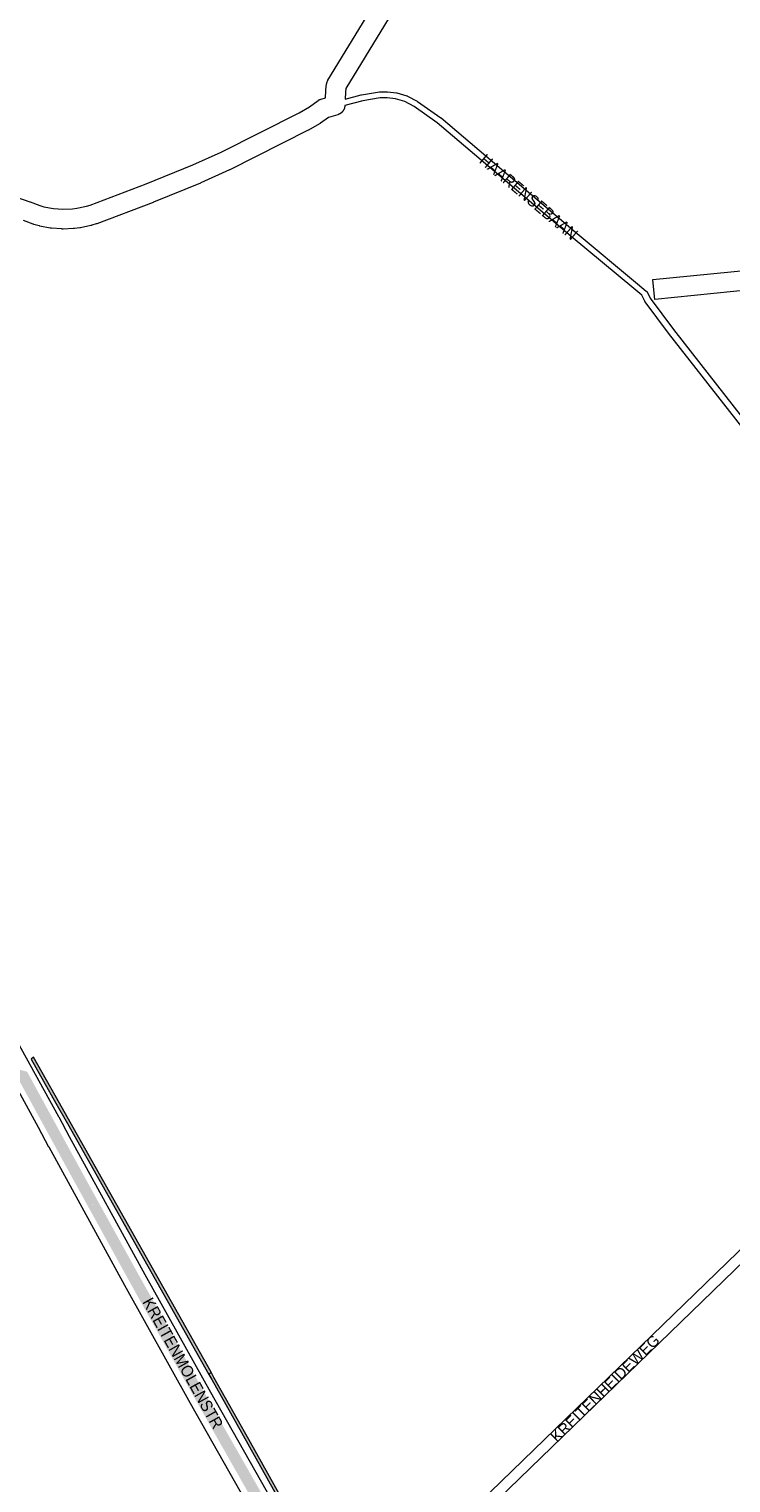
# Paper-space layout 'Layout1' of a CAD drawing. Header units: metres. Extents: x 123097 to 144122, y 392739 to 407589.
# Tile 492 of 510: x 139726 to 140188, y 400750 to 401707. Entities that reach past the tile are written whole.
import ezdxf
from ezdxf.enums import TextEntityAlignment as Align

# ---------------------------------------------------------------- set-up
doc = ezdxf.new("R2010")
doc.units = ezdxf.units.M
doc.header["$MEASUREMENT"] = 0
for name, color, linetype, lineweight in [('gs-anno-wegen algemeen tekst', 7, 'Continuous', 0), ('gs-knt-aanvullende hoofdweg', 7, 'Continuous', 0), ('gs-knt-fietspaden', 7, 'Continuous', 0), ('gs-knt-paden', 7, 'Continuous', 0), ('gs-knt-wegen algemeen', 7, 'Continuous', 0), ('ir-ARC-asfalt-hoofdwegen-te inspecteren', 5, 'Continuous', 0), ('ir-ARC-beton-hoofdwegen-te inspecteren', 253, 'Continuous', 0)]:
    doc.layers.add(name, color=color, linetype=linetype, lineweight=lineweight)
doc.styles.add('Style-Arial', font='arial.ttf')

psp = doc.layouts.get("Layout1")

# ---------------------------------------------------------------- hatches: boundary and pattern name
at = {"layer": 'ir-ARC-asfalt-hoofdwegen-te inspecteren', "linetype": 'Continuous', "lineweight": 13}
h = psp.add_hatch(color=5, dxfattribs=at)
h.paths.add_polyline_path([(139829.214, 400816.104), (139815.89, 400839.83), (139805.849, 400857.802), (139805.62, 400858.212), (139805.634, 400858.226), (139805.617, 400858.216), (139799.479, 400869.202), (139794.942, 400877.323), (139793.188, 400880.474), (139754.28, 400951), (139727.508, 401000), (139719.89, 401013.948), (139714.869, 401023.22), (139724.639, 401020.583), (139735.895, 401000), (139764.96, 400946.85), (139800.26, 400883.08), (139835.76, 400819.47)])
h.paths.add_polyline_path([(139768.285, 400932.696), (139767.819, 400933.004), (139767.785, 400933.562), (139768.252, 400933.254)], flags=17)
h = psp.add_hatch(color=5, dxfattribs=at)
h.paths.add_polyline_path([(140028.116, 400493.553), (140027.875, 400494.104), (140025.109, 400497.557), (140020.727, 400502.699), (140014.631, 400509.934), (139993.288, 400535.149), (139988.212, 400541.146), (139986.555, 400543.041), (139985.302, 400543.921), (139984.733, 400543.771), (139977.452, 400554.761), (139976.79, 400555.814), (139969.468, 400566.814), (139965.651, 400572.97), (139962.477, 400578.323), (139960.136, 400582.737), (139955.074, 400593.893), (139949.026, 400606.739), (139947.14, 400610.302), (139941.834, 400619.339), (139941.409, 400620.182), (139930.36, 400639.291), (139924.195, 400649.874), (139917.19, 400661.9), (139867.35, 400748.76), (139838.574, 400799.438), (139833.105, 400809.176), (139829.214, 400816.104), (139835.76, 400819.47), (139841.32, 400809.63), (139842.19, 400808.078), (139852.93, 400788.92), (139896.33, 400712.85), (139923.204, 400666.241), (139926.78, 400660.04), (139935.461, 400645.263), (139937.96, 400641), (139939.28, 400638.54), (139947.621, 400624.14), (139948.421, 400622.954), (139951.649, 400617.619), (139952.805, 400615.764), (139955.772, 400611.095), (139958.947, 400606.566), (139965.09, 400598.381), (139971.742, 400590.605), (139980.106, 400581.683), (139980.571, 400581.245), (139992.264, 400570.234), (140000.636, 400562.419), (140007.246, 400555.903), (140007.85, 400555.286), (140013.691, 400549.313), (140021.187, 400540.947), (140028.349, 400532.808), (140034.699, 400525.593), (140040.759, 400518.616), (140043.808, 400515.843), (140047.18, 400513.472), (140048.357, 400512.962), (140048.31, 400512.892), (140048.282, 400512.771), (140047.883, 400511.987), (140042.416, 400506.813), (140041.555, 400506.354), (140041.537, 400506.345), (140013.648, 400538.223), (140010.488, 400541.438), (140007.081, 400544.39), (140004.194, 400546.694), (140003.825, 400546.802), (140003.483, 400546.626), (140003.356, 400546.263), (140003.515, 400545.912), (140010.686, 400538.945), (140017.501, 400531.629), (140040.072, 400504.952), (140039.601, 400504.24), (140029.029, 400494.261)])
h.paths.add_polyline_path([(139985.032, 400565.02), (139984.356, 400565.351), (139978.875, 400572.153), (139973.599, 400579.115), (139966.308, 400585.115), (139960.301, 400595.163), (139960.254, 400595.54), (139960.485, 400595.841), (139961.409, 400596.441), (139961.791, 400596.522), (139962.13, 400596.33), (139966.497, 400590.854), (139972.428, 400584.111), (139976.374, 400580.195), (139979.455, 400576.955), (139987.102, 400567.729), (139987.366, 400567.028), (139987.047, 400566.35), (139985.751, 400565.241)], flags=16)
at = {"layer": 'ir-ARC-beton-hoofdwegen-te inspecteren', "linetype": 'Continuous', "lineweight": 13}
for points in [[(139845.816, 400822.762), (139753.06, 400987.44), (139745.933, 401000), (139728.873, 401030.066), (139727.24, 401028.86), (139743.599, 401000), (139751.28, 400986.45), (139844.36, 400821.25)], [(139845.816, 400822.762), (139844.36, 400821.25), (139846.22, 400817.96), (139861.7, 400790.53), (139917.02, 400691.76), (139934.217, 400660.659), (139936.185, 400661.188), (139918.85, 400692.65), (139870.79, 400778.5), (139847.71, 400819.405)]]:
    psp.add_hatch(color=252, dxfattribs=at).paths.add_polyline_path(points, flags=0)

# ---------------------------------------------------------------- linework, layer by layer
at = {"layer": 'gs-knt-aanvullende hoofdweg', "color": 7, "linetype": 'Continuous', "flags": 128}
for points in [[(139879.97, 400718.218), (139832.303, 400802.307), (139832.279, 400802.349), (139788.958, 400879.916), (139788.931, 400879.966), (139739.077, 400970.851), (139739.012, 400970.972), (139732.22, 400983.908), (139701.48, 401039.708), (139701.387, 401039.883), (139670.761, 401099.123), (139654.174, 401129.232), (139627.233, 401176.629)], [(139714.684, 401046.869), (139745.412, 400991.09), (139745.483, 400990.957), (139752.278, 400978.015), (139802.086, 400887.215), (139845.381, 400809.694), (139893.015, 400725.664)]]:
    psp.add_lwpolyline(points, dxfattribs=at)
at = {"layer": 'gs-knt-fietspaden', "color": 7, "linetype": 'Continuous', "flags": 128}
for points in [[(139931.431, 400659.712), (139957.94, 400675.08), (139961.209, 400677.398), (140037.007, 400751.109), (140037.012, 400751.114), (140270.66, 400977.393), (140448.899, 401151.246)], [(140453.785, 401146.205), (140275.557, 400972.363), (140275.548, 400972.355), (140041.898, 400746.074), (139965.908, 400672.176), (139965.809, 400672.083), (139965.706, 400671.994), (139965.6, 400671.909), (139965.491, 400671.829), (139961.869, 400669.261), (139961.736, 400669.171), (139961.6, 400669.087), (139934.984, 400653.658)]]:
    psp.add_lwpolyline(points, dxfattribs=at)
at = {"layer": 'gs-knt-paden', "color": 7, "linetype": 'Continuous', "flags": 128}
for points in [[(139934.1, 401660.571), (139944.742, 401663.498), (139944.814, 401663.516), (139944.887, 401663.532), (139944.96, 401663.545), (139956.714, 401665.409), (139956.792, 401665.42), (139956.871, 401665.428), (139956.95, 401665.432), (139957.029, 401665.434), (139961.902, 401665.434), (139961.968, 401665.433), (139962.034, 401665.43), (139962.1, 401665.424), (139967.882, 401664.851), (139967.978, 401664.839), (139968.073, 401664.823), (139968.167, 401664.802), (139968.26, 401664.777), (139974.807, 401662.817), (139974.885, 401662.791), (139974.963, 401662.763), (139975.039, 401662.731), (139975.114, 401662.696), (139975.183, 401662.66), (139975.187, 401662.659), (139975.191, 401662.656)], [(139975.191, 401662.656), (139981.541, 401659.217), (139981.606, 401659.181), (139981.67, 401659.141), (139981.732, 401659.1), (139997.117, 401648.395), (139997.194, 401648.338), (139997.269, 401648.278), (140085.608, 401573.344), (140126.738, 401539.13), (140132.432, 401534.345), (140132.499, 401534.286), (140132.563, 401534.224), (140132.625, 401534.16), (140132.683, 401534.092), (140132.739, 401534.023), (140132.791, 401533.95), (140132.84, 401533.876), (140132.886, 401533.8), (140132.929, 401533.721), (140135.056, 401529.562), (140150.323, 401508.981), (140245.28, 401387.727)], [(140242.112, 401385.253), (140147.141, 401506.523), (140147.11, 401506.564), (140131.728, 401527.301), (140131.68, 401527.368), (140131.634, 401527.438), (140131.592, 401527.51), (140131.552, 401527.583), (140129.535, 401531.529), (140124.164, 401536.043), (140083.03, 401570.26), (140083.015, 401570.272), (139994.742, 401645.15), (139979.528, 401655.736), (139973.455, 401659.025), (139967.293, 401660.87), (139961.803, 401661.414), (139957.187, 401661.414), (139945.7, 401659.592), (139933.922, 401656.353)]]:
    psp.add_lwpolyline(points, dxfattribs=at)
at = {"layer": 'gs-knt-wegen algemeen', "color": 7, "linetype": 'Continuous', "flags": 128}
for points in [[(140318.19, 402289.536), (140285.891, 402237.052), (140209.623, 402112.338), (140209.554, 402112.227), (140199.153, 402095.962), (140096.72, 401930.656), (140061.29, 401872.124), (140061.236, 401872.036), (140046.844, 401849.09), (140037.67, 401833.35), (140037.554, 401833.158), (139972.809, 401730.384), (139934.638, 401667.544), (139934.29, 401665.147), (139934.1, 401660.571)], [(139921.11, 401661.554), (139921.296, 401666.021), (139921.309, 401666.242), (139921.329, 401666.463), (139921.357, 401666.683), (139921.942, 401670.723), (139921.99, 401671.01), (139922.051, 401671.294), (139922.125, 401671.575), (139922.211, 401671.853), (139922.309, 401672.127), (139922.419, 401672.396), (139922.542, 401672.66), (139922.676, 401672.918), (139922.821, 401673.17), (139961.709, 401737.189), (139961.765, 401737.279), (140026.478, 401840.003), (140035.649, 401855.737), (140035.758, 401855.918), (140050.178, 401878.91), (140085.599, 401937.427), (140085.634, 401937.485), (140184.729, 402097.402)], [(139689.191, 401605.953), (139726.531, 401593.066), (139726.706, 401593.002), (139732.965, 401590.64), (139735.782, 401589.846), (139741.988, 401588.66), (139748.195, 401588.199), (139754.506, 401588.455), (139757.409, 401588.825), (139763.688, 401590.18), (139766.098, 401590.912), (139803.033, 401604.841), (139833.727, 401617.445), (139852.405, 401625.852), (139903.779, 401651.703), (139910.559, 401655.534), (139916.359, 401659.749), (139916.617, 401659.927), (139916.884, 401660.092), (139917.158, 401660.245), (139917.439, 401660.384), (139917.727, 401660.51), (139918.02, 401660.621), (139918.318, 401660.718), (139921.11, 401661.554)], [(139933.922, 401656.353), (139933.919, 401656.283), (139933.908, 401656.121), (139933.894, 401655.967), (139933.875, 401655.806), (139933.853, 401655.653), (139933.826, 401655.492), (139933.796, 401655.34), (139933.762, 401655.182), (139933.725, 401655.032), (139933.683, 401654.875), (139933.639, 401654.726), (139933.589, 401654.572), (139933.538, 401654.426), (139933.481, 401654.274), (139933.423, 401654.131), (139933.358, 401653.982), (139933.293, 401653.841), (139933.221, 401653.696), (139933.149, 401653.559), (139933.07, 401653.417), (139932.992, 401653.283), (139932.906, 401653.146), (139932.821, 401653.016), (139932.729, 401652.883), (139932.638, 401652.757), (139932.539, 401652.628), (139932.442, 401652.508), (139932.337, 401652.384), (139932.235, 401652.268), (139932.124, 401652.15), (139932.016, 401652.039), (139931.899, 401651.926), (139931.786, 401651.82), (139931.663, 401651.713), (139931.545, 401651.614), (139931.418, 401651.513), (139931.295, 401651.419), (139931.163, 401651.324), (139931.036, 401651.236), (139930.899, 401651.148), (139930.768, 401651.067), (139930.627, 401650.985), (139930.492, 401650.91), (139930.347, 401650.836), (139930.209, 401650.767), (139930.06, 401650.7), (139929.92, 401650.639), (139929.767, 401650.578), (139929.624, 401650.524), (139929.469, 401650.471), (139929.289, 401650.413), (139923.116, 401648.564), (139917.912, 401644.782), (139917.709, 401644.641), (139917.501, 401644.507), (139917.288, 401644.381), (139910.048, 401640.29), (139909.771, 401640.143), (139858.131, 401614.158), (139857.877, 401614.037), (139838.972, 401605.528), (139838.773, 401605.442), (139807.892, 401592.761), (139807.716, 401592.692), (139770.492, 401578.654), (139770.29, 401578.581), (139770.086, 401578.516), (139767.214, 401577.644), (139766.957, 401577.571), (139766.697, 401577.51), (139759.883, 401576.039), (139759.608, 401575.985), (139759.331, 401575.944), (139755.871, 401575.504), (139755.593, 401575.475), (139755.314, 401575.457), (139748.349, 401575.174), (139748.1, 401575.169), (139747.851, 401575.173), (139747.602, 401575.187), (139740.65, 401575.704), (139740.403, 401575.727), (139740.157, 401575.76), (139739.912, 401575.802), (139733.064, 401577.11), (139732.79, 401577.168), (139732.519, 401577.238), (139729.163, 401578.184), (139728.894, 401578.266), (139728.63, 401578.36), (139722.195, 401580.789)]]:
    psp.add_lwpolyline(points, dxfattribs=at)
psp.add_lwpolyline([(140202.782, 401535.31), (140138.098, 401528.88, -0.3677393), (140138.088, 401528.888), (140136.802, 401541.826, -0.3677402), (140136.81, 401541.836), (140201.46, 401548.263), (140249.608, 401553.559), (140323.934, 401562.27), (140323.949, 401562.271), (140625.42, 401596.909), (140625.452, 401596.913), (140886.741, 401625.614), (140886.812, 401625.621), (140922.328, 401629.128), (140922.395, 401629.135), (140937.003, 401630.424)], format="xyb", dxfattribs=at)
at = {"layer": 'ir-ARC-beton-hoofdwegen-te inspecteren', "color": 252, "linetype": 'Continuous', "lineweight": 13, "flags": 128}
for points in [[(139845.816, 400822.762), (139753.06, 400987.44), (139745.933, 401000), (139728.873, 401030.066), (139727.24, 401028.86), (139743.599, 401000), (139751.28, 400986.45), (139844.36, 400821.25)], [(139845.816, 400822.762), (139844.36, 400821.25), (139846.22, 400817.96), (139861.7, 400790.53), (139917.02, 400691.76), (139934.217, 400660.659), (139936.185, 400661.188), (139918.85, 400692.65), (139870.79, 400778.5), (139847.71, 400819.405)]]:
    psp.add_lwpolyline(points, close=True, dxfattribs=at)

# ---------------------------------------------------------------- texts
at = {"layer": 'gs-anno-wegen algemeen tekst', "color": 7, "style": 'Style-Arial', "width": 0.909091}
for s, rotation, p in [('HAARENSEBAAN', 319.776939, (140055.04, 401596.235)), ('KREITENMOLENSTR', 299.183263, (139827.282, 400828.749))]:
    psp.add_text(s, height=7.7, rotation=rotation, dxfattribs=at).set_placement(p, align=Align.MIDDLE_CENTER)
at = {"layer": 'gs-anno-wegen algemeen tekst', "color": 7, "style": 'Style-Arial'}
psp.add_text('KREITENHEIDEWEG', height=7, rotation=44.454758, dxfattribs=at).set_placement((140105.328, 400812.178), align=Align.MIDDLE_CENTER)

doc.saveas('drawing.dxf')
